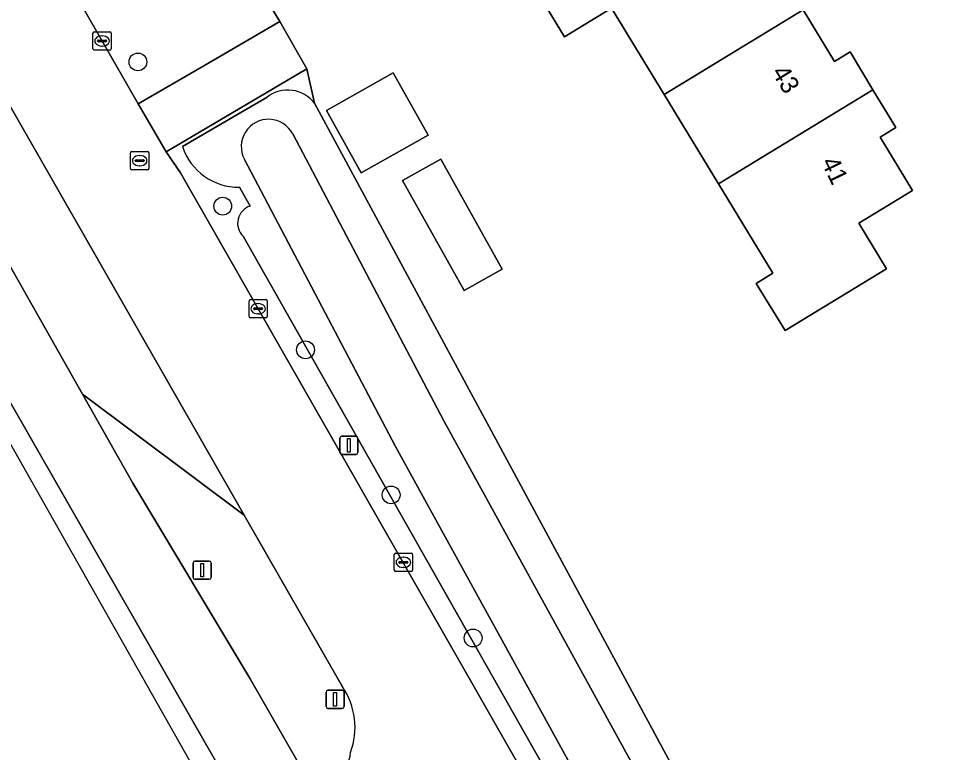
# Model space of a CAD drawing. Extents: x 157767 to 159172, y 387839 to 389425.
# Drawn here: x 158027.5 to 158078.5, y 388517.3 to 388557.6 of the extents above; entities that cross this region are included whole.
import ezdxf

# ---------------------------------------------------------------- set-up
doc = ezdxf.new("R2010")
doc.units = 0
for name, color, linetype in [('IMGEO_Berm_groen', 7, 'Continuous'), ('IMGEO_Boom', 7, 'Continuous'), ('IMGEO_Erf', 7, 'Continuous'), ('IMGEO_Fietspad_gesloten', 7, 'Continuous'), ('IMGEO_Greppel_droge_sloot', 7, 'Continuous'), ('IMGEO_Kolk', 7, 'Continuous'), ('IMGEO_Lichtmast', 7, 'Continuous'), ('IMGEO_Oever', 7, 'Continuous'), ('IMGEO_Pand', 7, 'Continuous'), ('IMGEO_Pand_nummerreeks', 7, 'Continuous'), ('IMGEO_Rijbaan_regionaal_gesloten', 7, 'Continuous'), ('IMGEO_Rioolput', 7, 'Continuous'), ('IMGEO_Verkeersbordpaal', 7, 'Continuous'), ('IMGEO_Voetpad_open', 7, 'Continuous')]:
    doc.layers.add(name, color=color, linetype=linetype)

msp = doc.modelspace()

# ---------------------------------------------------------------- linework, layer by layer
at = {"layer": 'IMGEO_Berm_groen'}
for points in [[(158033.868, 388570.534), (158029.267, 388577.665), (158027.319, 388576.543), (158025.858, 388575.333), (158025.265, 388574.627), (158024.702, 388573.789), (158024.187, 388572.492), (158024.025, 388570.268), (158026.414, 388566.214), (158034.079, 388552.895), (158037.68, 388554.983), (158041.859, 388557.406)], [(158021, 388563.3), (158019.921, 388565.158), (158021.274, 388554.149), (158023.959, 388549.369), (158031.01, 388536.94), (158039.889, 388530.305)]]:
    msp.add_lwpolyline(points, close=True, dxfattribs=at)
for points in [[(158043.765, 388552.918), (158043.338, 388554.813), (158035.602, 388550.258), (158036.401, 388549.106), (158056.077, 388514.656), (158064.182, 388500), (158096.584, 388438.321), (158109.567, 388436.94), (158111.769, 388434.911), (158118.181, 388424.064), (158119.16, 388424.643)], [(158036.507, 388550.54), (158041.153, 388553.254)], [(158040.221, 388547.273), (158039.634, 388548.313)], [(158058.725, 388512.276), (158056.222, 388516.695), (158039.841, 388545.615)], [(158039.889, 388530.305), (158031.01, 388536.94), (158033.778, 388532.061), (158040.222, 388521.322), (158043.648, 388515.338)], [(158045.303, 388520.872), (158039.889, 388530.305)]]:
    msp.add_lwpolyline(points, dxfattribs=at)
for centre, radius, start, end in [((158042.291, 388551.78), 1.862, 37.6633, 127.6765), ((158039.587, 388551.556), 3.244, 198.2603, 270.8239), ((158040.521, 388546.332), 0.988, 107.6852, 226.4973), ((158042.006, 388518.646), 3.978, 339.7906, 34.0205), ((158043.589, 388517.499), 2.162, 271.5637, 353.9688)]:
    msp.add_arc(centre, radius, start, end, dxfattribs=at)
at = {"layer": 'IMGEO_Boom'}
for centre in [(158034.058, 388555.191), (158038.718, 388547.269), (158043.263, 388539.382), (158047.966, 388531.413), (158052.471, 388523.557)]:
    msp.add_circle(centre, 0.489, dxfattribs=at)
at = {"layer": 'IMGEO_Erf'}
msp.add_lwpolyline([(158073.538, 388629.633), (158065.111, 388643.432), (158048.605, 388633.424), (158041.934, 388629.381), (158019.422, 388615.682), (158006.062, 388607.391), (158003.544, 388605.795), (158007.121, 388599.66), (158008.464, 388601.21), (158008.786, 388601.467), (158010.188, 388602.586), (158011.828, 388603.703), (158014.005, 388604.812), (158016.147, 388601.216), (158027.188, 388581.174), (158029.267, 388577.665), (158033.868, 388570.534), (158041.859, 388557.406), (158043.338, 388554.813), (158043.765, 388552.918), (158061.703, 388519.687), (158072.331, 388500), (158089.66, 388467.898), (158102.446, 388447.213)], dxfattribs=at)
for points in [[(158073.669, 388546.33), (158075.188, 388543.835), (158069.606, 388540.436), (158068.028, 388543.026), (158068.94, 388543.582), (158065.949, 388548.495), (158062.961, 388553.402), (158060.072, 388558.147), (158057.485, 388556.572), (158055.607, 388559.683), (158065.029, 388565.421), (158065.886, 388565.943), (158067.616, 388563.102), (158068.364, 388563.558), (158069.73, 388561.316), (158068.91, 388560.817), (158070.595, 388558.05), (158072.321, 388555.215), (158073.176, 388555.736), (158074.438, 388553.664), (158075.699, 388551.593), (158074.823, 388551.059), (158076.612, 388548.121)], [(158046.327, 388549.106), (158044.41, 388552.531), (158048.08, 388554.587), (158049.998, 388551.162)], [(158054.068, 388543.81), (158051.977, 388542.639), (158048.598, 388548.674), (158050.689, 388549.845)]]:
    msp.add_lwpolyline(points, close=True, dxfattribs=at)
at = {"layer": 'IMGEO_Fietspad_gesloten'}
for points in [[(158036.401, 388549.106), (158035.602, 388550.258), (158034.079, 388552.895), (158026.414, 388566.214), (158026.061, 388566.081), (158023.702, 388570.096), (158018.489, 388579.058), (158007.121, 388599.66), (158003.544, 388605.795), (158000.914, 388610.672), (157995.29, 388620.417), (157990.239, 388617.047), (157991.558, 388614.81), (157993.471, 388611.565), (157993.784, 388611.065), (158008.62, 388585.05), (158009.444, 388583.448), (158011.275, 388579.992), (158012.689, 388577.549), (158013.089, 388576.924), (158019.921, 388565.158), (158021, 388563.3), (158039.889, 388530.305), (158045.303, 388520.872)], [(158051.912, 388512.539), (158052.301, 388512.759), (158053.309, 388513.266), (158056.077, 388514.656), (158036.401, 388549.106)]]:
    msp.add_lwpolyline(points, dxfattribs=at)
for centre, radius, start, end in [((158042.006, 388518.646), 3.978, 339.7906, 34.0205), ((158043.589, 388517.499), 2.162, 271.5637, 353.9688)]:
    msp.add_arc(centre, radius, start, end, dxfattribs=at)
at = {"layer": 'IMGEO_Greppel_droge_sloot'}
for points in [[(158106.022, 388443.252), (158101.501, 388445.088), (158100.907, 388445.967), (158098.694, 388449.243), (158089.127, 388466.266), (158074.215, 388492.994), (158050.863, 388535.479), (158042.561, 388551.239)], [(158039.907, 388549.841), (158048.209, 388534.081), (158061.515, 388509.872), (158063.743, 388505.818), (158071.561, 388491.596), (158086.473, 388464.868), (158096.04, 388447.845), (158099.556, 388442.64), (158104.894, 388440.472)]]:
    msp.add_lwpolyline(points, dxfattribs=at)
msp.add_arc((158041.234, 388550.54), 1.5, 27.7729, 207.7833, dxfattribs=at)
at = {"layer": 'IMGEO_Kolk'}
for p, q in [((158031.586, 388555.917), (158031.586, 388556.769)), ((158031.661, 388556.843), (158032.513, 388556.843)), ((158032.587, 388556.769), (158032.587, 388555.917)), ((158031.845, 388556.337), (158031.845, 388556.349)), ((158032.283, 388556.3), (158031.885, 388556.3)), ((158031.888, 388556.386), (158032.286, 388556.386)), ((158032.074, 388556.623), (158032.099, 388556.623)), ((158032.329, 388556.349), (158032.329, 388556.337)), ((158032.513, 388555.843), (158031.661, 388555.843)), ((158032.097, 388556.063), (158032.072, 388556.063)), ((158040.16, 388541.21), (158040.16, 388542.062)), ((158040.235, 388542.136), (158041.087, 388542.136)), ((158041.161, 388542.062), (158041.161, 388541.21)), ((158040.419, 388541.63), (158040.419, 388541.642)), ((158040.857, 388541.593), (158040.459, 388541.593)), ((158040.462, 388541.679), (158040.86, 388541.679)), ((158040.648, 388541.916), (158040.673, 388541.916)), ((158040.903, 388541.642), (158040.903, 388541.63)), ((158041.087, 388541.136), (158040.235, 388541.136)), ((158040.671, 388541.356), (158040.646, 388541.356)), ((158048.214, 388528.212), (158049.066, 388528.212)), ((158048.139, 388527.286), (158048.139, 388528.138)), ((158048.398, 388527.706), (158048.398, 388527.718)), ((158048.441, 388527.755), (158048.839, 388527.755)), ((158048.627, 388527.992), (158048.652, 388527.992)), ((158048.882, 388527.718), (158048.882, 388527.706)), ((158049.14, 388528.138), (158049.14, 388527.286)), ((158049.066, 388527.212), (158048.214, 388527.212)), ((158048.836, 388527.669), (158048.438, 388527.669)), ((158048.65, 388527.432), (158048.625, 388527.432))]:
    msp.add_line(p, q, dxfattribs=at)
for points in [[(158031.586, 388555.917), (158031.586, 388556.769)], [(158031.661, 388556.843), (158032.513, 388556.843)], [(158032.587, 388556.769), (158032.587, 388555.917)], [(158032.513, 388555.843), (158031.661, 388555.843)], [(158040.16, 388541.21), (158040.16, 388542.062)], [(158040.235, 388542.136), (158041.087, 388542.136)], [(158041.161, 388542.062), (158041.161, 388541.21)], [(158041.087, 388541.136), (158040.235, 388541.136)], [(158048.214, 388528.212), (158049.066, 388528.212)], [(158048.139, 388527.286), (158048.139, 388528.138)], [(158049.14, 388528.138), (158049.14, 388527.286)], [(158049.066, 388527.212), (158048.214, 388527.212)]]:
    msp.add_lwpolyline(points, dxfattribs=at)
for centre, radius, start, end in [((158031.663, 388556.767), 0.0765, 91.552, 178.448), ((158031.663, 388556.767), 0.0765, 91.552, 178.448), ((158032.511, 388556.767), 0.0765, 1.552, 88.448), ((158032.511, 388556.767), 0.0765, 1.552, 88.448), ((158031.885, 388556.346), 0.0403, 85.8775, 175.7526), ((158031.882, 388556.336), 0.0366, 178.938, 274.7102), ((158032.286, 388556.343), 0.043, 264.8664, 352.4533), ((158032.29, 388556.348), 0.0386, 1.7309, 96.639), ((158031.663, 388555.919), 0.0765, 181.552, 268.448), ((158031.663, 388555.919), 0.0765, 181.552, 268.448), ((158032.511, 388555.919), 0.0765, 271.552, 358.448), ((158032.511, 388555.919), 0.0765, 271.552, 358.448), ((158040.237, 388542.06), 0.0765, 91.552, 178.448), ((158040.237, 388542.06), 0.0765, 91.552, 178.448), ((158041.085, 388542.06), 0.0765, 1.552, 88.448), ((158041.085, 388542.06), 0.0765, 1.552, 88.448), ((158040.459, 388541.639), 0.0403, 85.8775, 175.7526), ((158040.456, 388541.629), 0.0366, 178.938, 274.7102), ((158040.86, 388541.636), 0.043, 264.8664, 352.4533), ((158040.864, 388541.641), 0.0386, 1.7309, 96.639), ((158040.237, 388541.212), 0.0765, 181.552, 268.448), ((158040.237, 388541.212), 0.0765, 181.552, 268.448), ((158041.085, 388541.212), 0.0765, 271.552, 358.448), ((158041.085, 388541.212), 0.0765, 271.552, 358.448), ((158048.216, 388528.136), 0.0765, 91.552, 178.448), ((158048.216, 388528.136), 0.0765, 91.552, 178.448), ((158049.064, 388528.136), 0.0765, 1.552, 88.448), ((158049.064, 388528.136), 0.0765, 1.552, 88.448), ((158048.438, 388527.715), 0.0403, 85.8775, 175.7526), ((158048.435, 388527.705), 0.0366, 178.938, 274.7102), ((158048.839, 388527.712), 0.043, 264.8664, 352.4533), ((158048.843, 388527.717), 0.0386, 1.7309, 96.639), ((158048.216, 388527.288), 0.0765, 181.552, 268.448), ((158048.216, 388527.288), 0.0765, 181.552, 268.448), ((158049.064, 388527.288), 0.0765, 271.552, 358.448), ((158049.064, 388527.288), 0.0765, 271.552, 358.448)]:
    msp.add_arc(centre, radius, start, end, dxfattribs=at)
for centre, major_axis, ratio, start_param, end_param in [((158032.073, 388556.343), (-0.387, 0.002), 0.722429, 4.712389, 7.853982), ((158032.098, 388556.343), (-0.39, 0.002), 0.717154, 1.570796, 4.712389), ((158040.647, 388541.636), (-0.387, 0.002), 0.722429, 4.712389, 7.853982), ((158040.672, 388541.636), (-0.39, 0.002), 0.717154, 1.570796, 4.712389), ((158048.626, 388527.712), (-0.387, 0.002), 0.722429, 4.712389, 7.853982), ((158048.651, 388527.712), (-0.39, 0.002), 0.717154, 1.570796, 4.712389)]:
    msp.add_ellipse(centre, major_axis=major_axis, ratio=ratio, start_param=start_param, end_param=end_param, dxfattribs=at)
at = {"layer": 'IMGEO_Lichtmast'}
for p, q in [((158037.185, 388527.781), (158037.975, 388527.781)), ((158037.975, 388527.781), (158037.185, 388527.781)), ((158037.085, 388526.881), (158037.085, 388527.681)), ((158037.085, 388527.681), (158037.085, 388526.881)), ((158038.075, 388527.681), (158038.075, 388526.881)), ((158038.075, 388526.881), (158038.075, 388527.681)), ((158037.975, 388526.781), (158037.185, 388526.781)), ((158037.185, 388526.781), (158037.975, 388526.781))]:
    msp.add_line(p, q, dxfattribs=at)
msp.add_lwpolyline([(158037.505, 388527.656), (158037.655, 388527.656), (158037.655, 388526.906), (158037.505, 388526.906), (158037.505, 388527.656)], dxfattribs=at)
for centre, start, end in [((158037.185, 388527.681), 90, 180), ((158037.185, 388527.681), 90, 180), ((158037.975, 388527.681), 0, 90), ((158037.975, 388527.681), 360, 90), ((158037.185, 388526.881), 180, 270), ((158037.185, 388526.881), 180, 270), ((158037.975, 388526.881), 270, 0), ((158037.975, 388526.881), 270, 0)]:
    msp.add_arc(centre, 0.1, start, end, dxfattribs=at)
at = {"layer": 'IMGEO_Oever'}
for points in [[(158041.153, 388553.254), (158036.507, 388550.54)], [(158072.331, 388500), (158061.703, 388519.687), (158043.765, 388552.918)], [(158042.561, 388551.239), (158050.863, 388535.479), (158074.215, 388492.994), (158089.127, 388466.266), (158098.694, 388449.243), (158100.907, 388445.967), (158101.501, 388445.088), (158106.022, 388443.252)], [(158061.515, 388509.872), (158048.209, 388534.081), (158039.907, 388549.841)], [(158039.634, 388548.313), (158040.221, 388547.273)], [(158039.841, 388545.615), (158056.222, 388516.695), (158058.725, 388512.276)]]:
    msp.add_lwpolyline(points, dxfattribs=at)
for centre, radius, start, end in [((158042.291, 388551.78), 1.862, 37.6633, 127.6765), ((158041.234, 388550.54), 1.5, 27.7729, 207.7833), ((158039.587, 388551.556), 3.244, 198.2603, 270.8239), ((158040.521, 388546.332), 0.988, 107.6852, 226.4973)]:
    msp.add_arc(centre, radius, start, end, dxfattribs=at)
at = {"layer": 'IMGEO_Pand'}
for points in [[(158068.91, 388560.817), (158069.73, 388561.316), (158068.364, 388563.558), (158067.616, 388563.102), (158065.886, 388565.943), (158065.029, 388565.421), (158055.607, 388559.683), (158057.485, 388556.572), (158060.072, 388558.147), (158062.961, 388553.402), (158070.595, 388558.05)], [(158074.438, 388553.664), (158073.176, 388555.736), (158072.321, 388555.215), (158070.595, 388558.05), (158062.961, 388553.402), (158065.949, 388548.495)], [(158044.41, 388552.531), (158046.327, 388549.106), (158049.998, 388551.162), (158048.08, 388554.587)], [(158074.438, 388553.664), (158065.949, 388548.495), (158068.94, 388543.582), (158068.028, 388543.026), (158069.606, 388540.436), (158075.188, 388543.835), (158073.669, 388546.33), (158076.612, 388548.121), (158074.823, 388551.059), (158075.699, 388551.593)], [(158048.598, 388548.674), (158051.977, 388542.639), (158054.068, 388543.81), (158050.689, 388549.845)]]:
    msp.add_lwpolyline(points, close=True, dxfattribs=at)
at = {"layer": 'IMGEO_Rijbaan_regionaal_gesloten'}
msp.add_lwpolyline([(158080.74, 388450.845), (158077.309, 388457.044), (158074.93, 388459.693), (158048.422, 388505.869), (158043.648, 388515.338), (158040.222, 388521.322), (158033.778, 388532.061), (158031.01, 388536.94), (158023.959, 388549.369), (158021.274, 388554.149), (158017.458, 388561.001), (158009.583, 388574.825), (158009.082, 388575.649), (158005.756, 388573.613), (158019.492, 388549.641), (158040.061, 388513.776), (158044.126, 388506.669), (158070.009, 388461.63), (158097.857, 388412.932)], dxfattribs=at)
msp.add_lwpolyline([(158127.081, 388358.439), (158199.528, 388239.724), (158200.59, 388240.362), (158192.107, 388254.146), (158166.877, 388295.262), (158150.236, 388322.758), (158131.842, 388353.83), (158117.262, 388378.952), (158097.857, 388412.932), (158070.009, 388461.63), (158044.126, 388506.669), (158040.061, 388513.776), (158019.492, 388549.641), (158005.756, 388573.613), (158005.68, 388573.566), (158005.013, 388573.158), (158051.596, 388490.837), (158089.79, 388423.845), (158099.803, 388406.283)], close=True, dxfattribs=at)
at = {"layer": 'IMGEO_Rioolput'}
for p, q in [((158033.653, 388549.342), (158033.653, 388550.194)), ((158033.728, 388550.268), (158034.58, 388550.268)), ((158034.654, 388550.194), (158034.654, 388549.342)), ((158033.912, 388549.762), (158033.912, 388549.774)), ((158034.35, 388549.725), (158033.952, 388549.725)), ((158033.955, 388549.811), (158034.353, 388549.811)), ((158034.141, 388550.048), (158034.166, 388550.048)), ((158034.396, 388549.774), (158034.396, 388549.762)), ((158034.58, 388549.268), (158033.728, 388549.268)), ((158034.164, 388549.488), (158034.139, 388549.488))]:
    msp.add_line(p, q, dxfattribs=at)
for points in [[(158033.653, 388549.342), (158033.653, 388550.194)], [(158033.728, 388550.268), (158034.58, 388550.268)], [(158034.654, 388550.194), (158034.654, 388549.342)], [(158034.58, 388549.268), (158033.728, 388549.268)]]:
    msp.add_lwpolyline(points, dxfattribs=at)
for centre, radius, start, end in [((158033.73, 388550.192), 0.0765, 91.552, 178.448), ((158033.73, 388550.192), 0.0765, 91.552, 178.448), ((158034.578, 388550.192), 0.0765, 1.552, 88.448), ((158034.578, 388550.192), 0.0765, 1.552, 88.448), ((158033.952, 388549.771), 0.0403, 85.8775, 175.7526), ((158033.949, 388549.761), 0.0366, 178.938, 274.7102), ((158034.353, 388549.768), 0.043, 264.8664, 352.4533), ((158034.357, 388549.773), 0.0386, 1.7309, 96.639), ((158033.73, 388549.344), 0.0765, 181.552, 268.448), ((158033.73, 388549.344), 0.0765, 181.552, 268.448), ((158034.578, 388549.344), 0.0765, 271.552, 358.448), ((158034.578, 388549.344), 0.0765, 271.552, 358.448)]:
    msp.add_arc(centre, radius, start, end, dxfattribs=at)
for centre, major_axis, ratio, start_param, end_param in [((158034.14, 388549.768), (-0.387, 0.002), 0.722429, 4.712389, 7.853982), ((158034.165, 388549.768), (-0.39, 0.002), 0.717154, 1.570796, 4.712389)]:
    msp.add_ellipse(centre, major_axis=major_axis, ratio=ratio, start_param=start_param, end_param=end_param, dxfattribs=at)
at = {"layer": 'IMGEO_Verkeersbordpaal'}
for p, q in [((158045.154, 388533.738), (158045.154, 388534.538)), ((158045.154, 388534.538), (158045.154, 388533.738)), ((158045.254, 388534.638), (158046.044, 388534.638)), ((158046.044, 388534.638), (158045.254, 388534.638)), ((158046.144, 388534.538), (158046.144, 388533.738)), ((158046.144, 388533.738), (158046.144, 388534.538)), ((158046.044, 388533.638), (158045.254, 388533.638)), ((158045.254, 388533.638), (158046.044, 388533.638)), ((158044.39, 388519.79), (158044.39, 388520.59)), ((158044.39, 388520.59), (158044.39, 388519.79)), ((158044.49, 388520.69), (158045.28, 388520.69)), ((158045.28, 388520.69), (158044.49, 388520.69)), ((158045.38, 388520.59), (158045.38, 388519.79)), ((158045.38, 388519.79), (158045.38, 388520.59)), ((158045.28, 388519.69), (158044.49, 388519.69)), ((158044.49, 388519.69), (158045.28, 388519.69))]:
    msp.add_line(p, q, dxfattribs=at)
for points in [[(158045.574, 388534.513), (158045.724, 388534.513), (158045.724, 388533.763), (158045.574, 388533.763), (158045.574, 388534.513)], [(158044.81, 388520.565), (158044.96, 388520.565), (158044.96, 388519.815), (158044.81, 388519.815), (158044.81, 388520.565)]]:
    msp.add_lwpolyline(points, dxfattribs=at)
for centre, start, end in [((158045.254, 388534.538), 90, 180), ((158045.254, 388534.538), 90, 180), ((158046.044, 388534.538), 0, 90), ((158046.044, 388534.538), 360, 90), ((158045.254, 388533.738), 180, 270), ((158045.254, 388533.738), 180, 270), ((158046.044, 388533.738), 270, 0), ((158046.044, 388533.738), 270, 0), ((158044.49, 388520.59), 90, 180), ((158044.49, 388520.59), 90, 180), ((158045.28, 388520.59), 0, 90), ((158045.28, 388520.59), 360, 90), ((158044.49, 388519.79), 180, 270), ((158044.49, 388519.79), 180, 270), ((158045.28, 388519.79), 270, 0), ((158045.28, 388519.79), 270, 0)]:
    msp.add_arc(centre, 0.1, start, end, dxfattribs=at)
at = {"layer": 'IMGEO_Voetpad_open'}
msp.add_lwpolyline([(158043.338, 388554.813), (158041.859, 388557.406), (158037.68, 388554.983), (158034.079, 388552.895), (158035.602, 388550.258)], close=True, dxfattribs=at)

# ---------------------------------------------------------------- texts
at = {"layer": 'IMGEO_Pand_nummerreeks'}
for s, rotation, p in [('43', 301.3368, (158068.842, 388554.622)), ('41', 295.6569, (158071.572, 388549.696))]:
    msp.add_text(s, height=1, rotation=rotation, dxfattribs=at).set_placement(p)

doc.saveas('drawing.dxf')
